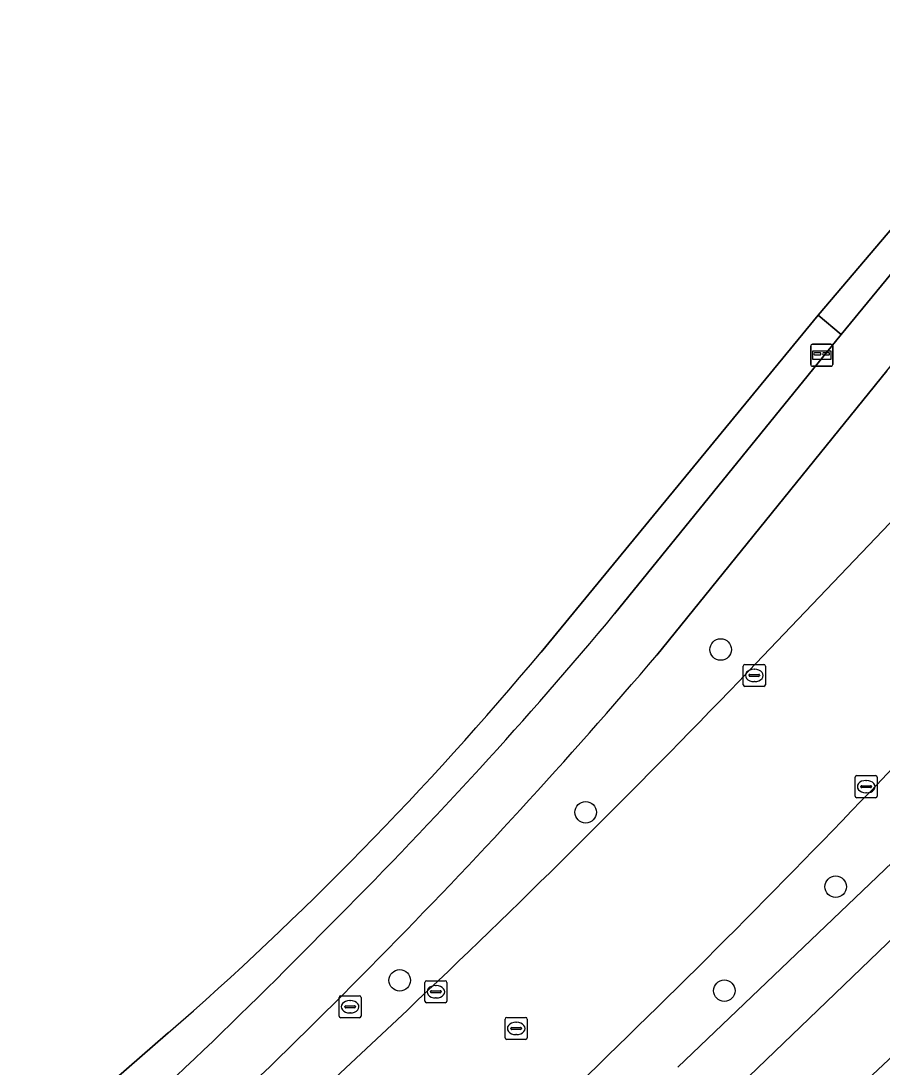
# Model space of a CAD drawing. Extents: x 156141 to 158132, y 385651 to 388333.
# Drawn here: x 156849.59 to 156888.65, y 387181.76 to 387229.22 of the extents above; entities that cross this region are included whole.
import ezdxf

# ---------------------------------------------------------------- set-up
doc = ezdxf.new("R2010")
doc.units = 0
for name, color, linetype in [('IMGEO_Berm_groen', 7, 'Continuous'), ('IMGEO_Boom', 7, 'Continuous'), ('IMGEO_Brievenbus', 7, 'Continuous'), ('IMGEO_Erf', 7, 'Continuous'), ('IMGEO_Fietspad_gesloten', 7, 'Continuous'), ('IMGEO_Groenvoorziening', 7, 'Continuous'), ('IMGEO_Hek', 7, 'Continuous'), ('IMGEO_Kolk', 7, 'Continuous'), ('IMGEO_Rijbaan_lokaal_gesloten', 7, 'Continuous'), ('IMGEO_Rijbaan_lokaal_open', 7, 'Continuous'), ('IMGEO_Rioolput', 7, 'Continuous')]:
    doc.layers.add(name, color=color, linetype=linetype)

msp = doc.modelspace()

# ---------------------------------------------------------------- linework, layer by layer
at = {"layer": 'IMGEO_Berm_groen'}
for points in [[(156888.871, 387213.348), (156878.427, 387200.445)], [(156882.613, 387199.735), (156890.27, 387207.768), (156889.258, 387212.529)], [(156879.382, 387181.758), (156893.461, 387195.196), (156889.893, 387196.135), (156888.138, 387194.282)], [(156897.9, 387190.476), (156895.251, 387193.292), (156895.156, 387193.393), (156881.03, 387179.816)], [(156868.887, 387168.89), (156850.367, 387152.82), (156845.991, 387148.989), (156831.778, 387136.631), (156835.086, 387132.811), (156851.666, 387147.134), (156897.9, 387190.476)]]:
    msp.add_lwpolyline(points, dxfattribs=at)
for centre, radius, start, end in [((156691.675, 387359.082), 245.035, 315.28991, 319.65374), ((156557.245, 387511.861), 450.874, 310.96502, 316.18995), ((156564.582, 387503.841), 447.79, 311.13577, 316.26653), ((156689.938, 387358.352), 245.761, 311.36138, 315.69566)]:
    msp.add_arc(centre, radius, start, end, dxfattribs=at)
at = {"layer": 'IMGEO_Boom'}
for centre in [(156881.329, 387200.699), (156875.205, 387193.317), (156886.546, 387189.94), (156866.769, 387185.693), (156881.496, 387185.223)]:
    msp.add_circle(centre, 0.489, dxfattribs=at)
at = {"layer": 'IMGEO_Brievenbus'}
for p, q in [((156885.413, 387213.624), (156885.413, 387214.465)), ((156885.413, 387214.465), (156885.413, 387213.624)), ((156885.488, 387214.549), (156886.329, 387214.549)), ((156886.329, 387214.549), (156885.488, 387214.549)), ((156886.413, 387214.474), (156886.413, 387213.633)), ((156886.413, 387213.633), (156886.413, 387214.474)), ((156885.857, 387214.156), (156885.58, 387214.156)), ((156885.58, 387214.072), (156885.857, 387214.072)), ((156886.249, 387214.156), (156885.972, 387214.156)), ((156885.972, 387214.072), (156886.249, 387214.072)), ((156886.338, 387213.549), (156885.497, 387213.549)), ((156885.497, 387213.549), (156886.338, 387213.549))]:
    msp.add_line(p, q, dxfattribs=at)
msp.add_lwpolyline([(156885.514, 387214.256), (156886.321, 387214.256), (156886.321, 387213.851), (156885.514, 387213.851), (156885.514, 387214.256)], dxfattribs=at)
for centre, radius, start, end in [((156885.491, 387214.471), 0.0779, 92.4484, 184.2845), ((156885.491, 387214.471), 0.0779, 92.4484, 184.2845), ((156886.335, 387214.471), 0.0779, 2.4484, 94.2845), ((156886.335, 387214.471), 0.0779, 2.4484, 94.2845), ((156885.61, 387214.114), 0.0519, 125.8089, 234.1911), ((156885.826, 387214.114), 0.0519, 305.8089, 54.1911), ((156886.003, 387214.114), 0.0519, 125.8089, 234.1911), ((156886.219, 387214.114), 0.0519, 305.8089, 54.1911), ((156885.491, 387213.627), 0.0779, 182.4484, 274.2845), ((156885.491, 387213.627), 0.0779, 182.4484, 274.2845), ((156886.335, 387213.627), 0.0779, 272.4484, 4.2845), ((156886.335, 387213.627), 0.0779, 272.4484, 4.2845)]:
    msp.add_arc(centre, radius, start, end, dxfattribs=at)
at = {"layer": 'IMGEO_Erf'}
for points in [[(156873.186, 387200.583), (156885.747, 387215.869), (156893.124, 387224.546), (156893.489, 387225.043), (156893.292, 387225.201), (156896.771, 387229.052), (156901.471, 387234.246), (156902.901, 387235.828), (156933.171, 387269.321), (156932.23, 387270.289), (156921.587, 387281.238), (156915.865, 387288.761), (156908.089, 387303.369), (156905.42, 387307.278), (156895.183, 387318.713)], [(156946.157, 387239.942), (156941.498, 387235.541), (156930.882, 387225.197), (156918.427, 387213.133), (156914.456, 387209.198), (156916.194, 387207.87), (156910.944, 387202.719), (156897.9, 387190.476), (156851.666, 387147.134), (156835.086, 387132.811), (156827.432, 387126.2), (156782.425, 387087.321), (156771.738, 387078.098), (156736.875, 387048.012), (156736.673, 387047.84), (156732.342, 387044.151), (156710.252, 387025.336)], [(156701.799, 387051.675), (156704.113, 387052.673), (156706.156, 387053.581), (156708.334, 387054.92), (156710.399, 387056.282), (156712.246, 387057.767), (156755.908, 387095.825), (156856.271, 387183.304)]]:
    msp.add_lwpolyline(points, dxfattribs=at)
msp.add_arc((156755.322, 387299.046), 153.58, 311.09481, 320.12499, dxfattribs=at)
at = {"layer": 'IMGEO_Fietspad_gesloten'}
for points in [[(156878.427, 387200.445), (156888.871, 387213.348), (156896.278, 387222.376), (156899.657, 387226.346), (156897.771, 387228.115)], [(156894.031, 387223.795), (156886.802, 387214.994), (156876.52, 387202.314)], [(156881.03, 387179.816), (156895.156, 387193.393), (156893.461, 387195.196), (156879.382, 387181.758)]]:
    msp.add_lwpolyline(points, dxfattribs=at)
for centre, radius, start, end in [((156718.39, 387334.136), 205.869, 315.00955, 320.18429), ((156691.675, 387359.082), 245.035, 315.28991, 319.65374), ((156681.954, 387366.12), 254.269, 311.57796, 315.71718), ((156689.938, 387358.352), 245.761, 311.36138, 315.69566)]:
    msp.add_arc(centre, radius, start, end, dxfattribs=at)
at = {"layer": 'IMGEO_Groenvoorziening'}
for points in [[(156876.52, 387202.314), (156886.802, 387214.994), (156885.747, 387215.869), (156873.186, 387200.583)], [(156856.271, 387183.304), (156755.908, 387095.825), (156712.246, 387057.767), (156710.399, 387056.282), (156708.334, 387054.92), (156706.156, 387053.581), (156704.113, 387052.673), (156701.799, 387051.675), (156699.575, 387050.722), (156697.328, 387049.723), (156694.934, 387049.269), (156692.529, 387048.748), (156690.169, 387048.6), (156687.718, 387048.804), (156685.312, 387049.372), (156683.111, 387050.12), (156681.069, 387051.505), (156679.468, 387053.513), (156651.789, 387085.454)]]:
    msp.add_lwpolyline(points, dxfattribs=at)
for centre, radius, start, end in [((156718.39, 387334.136), 205.869, 315.00955, 320.18429), ((156755.322, 387299.046), 153.58, 311.09481, 320.12499), ((156681.954, 387366.12), 254.269, 311.57796, 315.71718)]:
    msp.add_arc(centre, radius, start, end, dxfattribs=at)
at = {"layer": 'IMGEO_Hek'}
for points in [[(156873.186, 387200.583), (156885.747, 387215.869)], [(156897.9, 387190.476), (156851.666, 387147.134)], [(156755.908, 387095.825), (156856.271, 387183.304)]]:
    msp.add_lwpolyline(points, dxfattribs=at)
msp.add_arc((156755.322, 387299.046), 153.58, 311.09481, 320.12499, dxfattribs=at)
at = {"layer": 'IMGEO_Kolk'}
for p, q in [((156882.355, 387199.1), (156882.355, 387199.952)), ((156882.43, 387200.026), (156883.282, 387200.026)), ((156882.657, 387199.569), (156883.055, 387199.569)), ((156882.843, 387199.806), (156882.868, 387199.806)), ((156883.356, 387199.952), (156883.356, 387199.1)), ((156882.614, 387199.52), (156882.614, 387199.532)), ((156883.052, 387199.483), (156882.654, 387199.483)), ((156882.866, 387199.246), (156882.841, 387199.246)), ((156883.098, 387199.532), (156883.098, 387199.52)), ((156883.282, 387199.026), (156882.43, 387199.026)), ((156887.429, 387194.053), (156887.429, 387194.905)), ((156887.504, 387194.979), (156888.356, 387194.979)), ((156888.43, 387194.905), (156888.43, 387194.053)), ((156887.688, 387194.473), (156887.688, 387194.485)), ((156888.126, 387194.436), (156887.728, 387194.436)), ((156887.731, 387194.522), (156888.129, 387194.522)), ((156887.917, 387194.759), (156887.942, 387194.759)), ((156888.172, 387194.485), (156888.172, 387194.473)), ((156888.356, 387193.979), (156887.504, 387193.979)), ((156887.94, 387194.199), (156887.915, 387194.199)), ((156867.91, 387184.75), (156867.91, 387185.602)), ((156867.985, 387185.676), (156868.837, 387185.676)), ((156868.398, 387185.456), (156868.423, 387185.456)), ((156868.911, 387185.602), (156868.911, 387184.75)), ((156868.169, 387185.17), (156868.169, 387185.182)), ((156868.607, 387185.133), (156868.209, 387185.133)), ((156868.212, 387185.219), (156868.61, 387185.219)), ((156868.421, 387184.896), (156868.396, 387184.896)), ((156868.653, 387185.182), (156868.653, 387185.17)), ((156868.837, 387184.676), (156867.985, 387184.676))]:
    msp.add_line(p, q, dxfattribs=at)
for points in [[(156882.355, 387199.1), (156882.355, 387199.952)], [(156882.43, 387200.026), (156883.282, 387200.026)], [(156883.356, 387199.952), (156883.356, 387199.1)], [(156883.282, 387199.026), (156882.43, 387199.026)], [(156887.429, 387194.053), (156887.429, 387194.905)], [(156887.504, 387194.979), (156888.356, 387194.979)], [(156888.43, 387194.905), (156888.43, 387194.053)], [(156888.356, 387193.979), (156887.504, 387193.979)], [(156867.91, 387184.75), (156867.91, 387185.602)], [(156867.985, 387185.676), (156868.837, 387185.676)], [(156868.911, 387185.602), (156868.911, 387184.75)], [(156868.837, 387184.676), (156867.985, 387184.676)]]:
    msp.add_lwpolyline(points, dxfattribs=at)
for centre, radius, start, end in [((156882.432, 387199.95), 0.0765, 91.552, 178.448), ((156882.432, 387199.95), 0.0765, 91.552, 178.448), ((156882.654, 387199.529), 0.0403, 85.8775, 175.7526), ((156883.059, 387199.531), 0.0386, 1.7309, 96.639), ((156883.28, 387199.95), 0.0765, 1.552, 88.448), ((156883.28, 387199.95), 0.0765, 1.552, 88.448), ((156882.432, 387199.102), 0.0765, 181.552, 268.448), ((156882.432, 387199.102), 0.0765, 181.552, 268.448), ((156882.651, 387199.519), 0.0366, 178.938, 274.7102), ((156883.055, 387199.526), 0.043, 264.8664, 352.4533), ((156883.28, 387199.102), 0.0765, 271.552, 358.448), ((156883.28, 387199.102), 0.0765, 271.552, 358.448), ((156887.506, 387194.903), 0.0765, 91.552, 178.448), ((156887.506, 387194.903), 0.0765, 91.552, 178.448), ((156888.354, 387194.903), 0.0765, 1.552, 88.448), ((156888.354, 387194.903), 0.0765, 1.552, 88.448), ((156887.728, 387194.482), 0.0403, 85.8775, 175.7526), ((156887.725, 387194.472), 0.0366, 178.938, 274.7102), ((156888.129, 387194.479), 0.043, 264.8664, 352.4533), ((156888.133, 387194.484), 0.0386, 1.7309, 96.639), ((156887.506, 387194.055), 0.0765, 181.552, 268.448), ((156887.506, 387194.055), 0.0765, 181.552, 268.448), ((156888.354, 387194.055), 0.0765, 271.552, 358.448), ((156888.354, 387194.055), 0.0765, 271.552, 358.448), ((156867.987, 387185.6), 0.0765, 91.552, 178.448), ((156867.987, 387185.6), 0.0765, 91.552, 178.448), ((156868.835, 387185.6), 0.0765, 1.552, 88.448), ((156868.835, 387185.6), 0.0765, 1.552, 88.448), ((156868.209, 387185.179), 0.0403, 85.8775, 175.7526), ((156868.206, 387185.169), 0.0366, 178.938, 274.7102), ((156868.61, 387185.176), 0.043, 264.8664, 352.4533), ((156868.614, 387185.181), 0.0386, 1.7309, 96.639), ((156867.987, 387184.752), 0.0765, 181.552, 268.448), ((156867.987, 387184.752), 0.0765, 181.552, 268.448), ((156868.835, 387184.752), 0.0765, 271.552, 358.448), ((156868.835, 387184.752), 0.0765, 271.552, 358.448)]:
    msp.add_arc(centre, radius, start, end, dxfattribs=at)
for centre, major_axis, ratio, start_param, end_param in [((156882.842, 387199.526), (-0.387, 0.002), 0.722429, 4.712389, 7.853982), ((156882.867, 387199.526), (-0.39, 0.002), 0.717154, 1.570796, 4.712389), ((156887.916, 387194.479), (-0.387, 0.002), 0.722429, 4.712389, 7.853982), ((156887.941, 387194.479), (-0.39, 0.002), 0.717154, 1.570796, 4.712389), ((156868.397, 387185.176), (-0.387, 0.002), 0.722429, 4.712389, 7.853982), ((156868.422, 387185.176), (-0.39, 0.002), 0.717154, 1.570796, 4.712389)]:
    msp.add_ellipse(centre, major_axis=major_axis, ratio=ratio, start_param=start_param, end_param=end_param, dxfattribs=at)
at = {"layer": 'IMGEO_Rijbaan_lokaal_gesloten'}
msp.add_lwpolyline([(156888.138, 387194.282), (156889.893, 387196.135), (156902.526, 387209.476), (156905.187, 387212.255), (156907.737, 387214.919), (156911.876, 387219.298), (156930.437, 387238.77), (156930.223, 387238.975), (156938.979, 387248.204), (156934, 387253.346), (156930.798, 387250), (156925.047, 387243.989), (156924.829, 387244.202), (156913.363, 387232.176), (156912.298, 387231.059), (156910.423, 387229.092), (156903.978, 387222.333), (156902.515, 387220.799), (156902.19, 387220.458), (156890.27, 387207.768), (156882.613, 387199.735)], dxfattribs=at)
for centre, radius, start, end in [((156557.245, 387511.861), 450.874, 310.96502, 316.18995), ((156564.582, 387503.841), 447.79, 311.13577, 316.26653)]:
    msp.add_arc(centre, radius, start, end, dxfattribs=at)
at = {"layer": 'IMGEO_Rijbaan_lokaal_open'}
msp.add_lwpolyline([(156886.802, 387214.994), (156894.031, 387223.795), (156893.124, 387224.546), (156885.747, 387215.869)], close=True, dxfattribs=at)
at = {"layer": 'IMGEO_Rioolput'}
for p, q in [((156864.018, 387184.068), (156864.018, 387184.92)), ((156864.093, 387184.994), (156864.945, 387184.994)), ((156865.019, 387184.92), (156865.019, 387184.068)), ((156864.277, 387184.488), (156864.277, 387184.5)), ((156864.715, 387184.451), (156864.317, 387184.451)), ((156864.32, 387184.537), (156864.718, 387184.537)), ((156864.506, 387184.774), (156864.531, 387184.774)), ((156864.761, 387184.5), (156864.761, 387184.488)), ((156864.945, 387183.994), (156864.093, 387183.994)), ((156864.529, 387184.214), (156864.504, 387184.214)), ((156871.552, 387183.084), (156871.552, 387183.936)), ((156871.627, 387184.01), (156872.479, 387184.01)), ((156872.553, 387183.936), (156872.553, 387183.084)), ((156871.811, 387183.504), (156871.811, 387183.516)), ((156872.249, 387183.467), (156871.851, 387183.467)), ((156871.854, 387183.553), (156872.252, 387183.553)), ((156872.04, 387183.79), (156872.065, 387183.79)), ((156872.295, 387183.516), (156872.295, 387183.504)), ((156872.479, 387183.01), (156871.627, 387183.01)), ((156872.063, 387183.23), (156872.038, 387183.23))]:
    msp.add_line(p, q, dxfattribs=at)
for points in [[(156864.018, 387184.068), (156864.018, 387184.92)], [(156864.093, 387184.994), (156864.945, 387184.994)], [(156865.019, 387184.92), (156865.019, 387184.068)], [(156864.945, 387183.994), (156864.093, 387183.994)], [(156871.552, 387183.084), (156871.552, 387183.936)], [(156871.627, 387184.01), (156872.479, 387184.01)], [(156872.553, 387183.936), (156872.553, 387183.084)], [(156872.479, 387183.01), (156871.627, 387183.01)]]:
    msp.add_lwpolyline(points, dxfattribs=at)
for centre, radius, start, end in [((156864.095, 387184.918), 0.0765, 91.552, 178.448), ((156864.095, 387184.918), 0.0765, 91.552, 178.448), ((156864.943, 387184.918), 0.0765, 1.552, 88.448), ((156864.943, 387184.918), 0.0765, 1.552, 88.448), ((156864.317, 387184.497), 0.0403, 85.8775, 175.7526), ((156864.314, 387184.487), 0.0366, 178.938, 274.7102), ((156864.718, 387184.494), 0.043, 264.8664, 352.4533), ((156864.722, 387184.499), 0.0386, 1.7309, 96.639), ((156864.095, 387184.07), 0.0765, 181.552, 268.448), ((156864.095, 387184.07), 0.0765, 181.552, 268.448), ((156864.943, 387184.07), 0.0765, 271.552, 358.448), ((156864.943, 387184.07), 0.0765, 271.552, 358.448), ((156871.629, 387183.934), 0.0765, 91.552, 178.448), ((156871.629, 387183.934), 0.0765, 91.552, 178.448), ((156872.477, 387183.934), 0.0765, 1.552, 88.448), ((156872.477, 387183.934), 0.0765, 1.552, 88.448), ((156871.851, 387183.513), 0.0403, 85.8775, 175.7526), ((156871.848, 387183.503), 0.0366, 178.938, 274.7102), ((156872.252, 387183.51), 0.043, 264.8664, 352.4533), ((156872.256, 387183.515), 0.0386, 1.7309, 96.639), ((156871.629, 387183.086), 0.0765, 181.552, 268.448), ((156871.629, 387183.086), 0.0765, 181.552, 268.448), ((156872.477, 387183.086), 0.0765, 271.552, 358.448), ((156872.477, 387183.086), 0.0765, 271.552, 358.448)]:
    msp.add_arc(centre, radius, start, end, dxfattribs=at)
for centre, major_axis, ratio, start_param, end_param in [((156864.505, 387184.494), (-0.387, 0.002), 0.722429, 4.712389, 7.853982), ((156864.53, 387184.494), (-0.39, 0.002), 0.717154, 1.570796, 4.712389), ((156872.039, 387183.51), (-0.387, 0.002), 0.722429, 4.712389, 7.853982), ((156872.064, 387183.51), (-0.39, 0.002), 0.717154, 1.570796, 4.712389)]:
    msp.add_ellipse(centre, major_axis=major_axis, ratio=ratio, start_param=start_param, end_param=end_param, dxfattribs=at)

doc.saveas('drawing.dxf')
